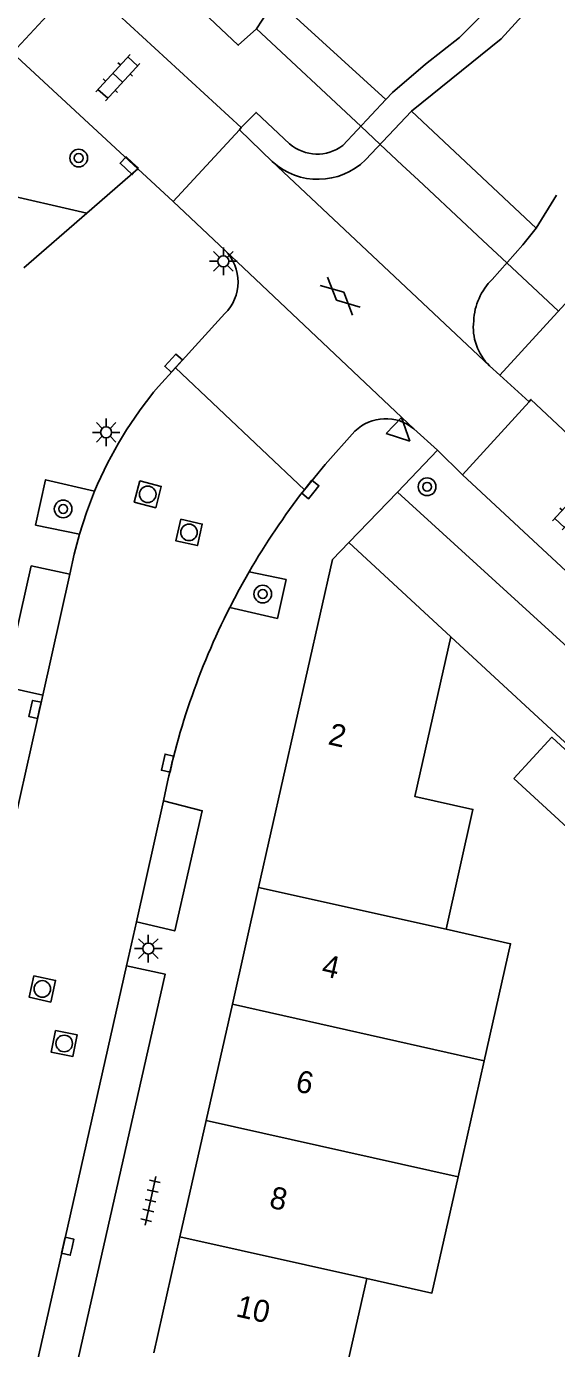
# Model space of a CAD drawing. Extents: x 128000 to 131008, y 398996 to 402500.
# Drawn here: x 129088.3 to 129112.3, y 399302.4 to 399362.3 of the extents above; entities that cross this region are included whole.
import ezdxf

# ---------------------------------------------------------------- set-up
doc = ezdxf.new("R2010")
doc.units = 0
for name, color, linetype in [('gg-afsc-muur', 7, 'Continuous'), ('gg-anno-huisnummerreeks BGT', 7, 'Continuous'), ('gg-bbg-bijgebouw', 7, 'Continuous'), ('gg-bbg-gedigitaliseerde bebouwing', 7, 'Continuous'), ('gg-bbg-hoofdgebouw', 7, 'Continuous'), ('gg-bbg-tussenscheiding', 7, 'Continuous'), ('gg-knt-verharding', 7, 'Continuous'), ('gg-knt-verharding nz', 7, 'Continuous'), ('gg-kntw-bovenkant insteek waterloop', 7, 'Continuous'), ('gg-kwrk-duiker nz buis', 7, 'Continuous'), ('gt-grn-groengrens', 7, 'Continuous'), ('gt-symb-boom', 7, 'Continuous'), ('gt-symb-gesloten verharding', 7, 'Continuous'), ('gt-symb-klinker verharding', 7, 'Continuous'), ('gt-symb-kolk', 7, 'Continuous'), ('gt-symb-lichtmast', 7, 'Continuous'), ('gt-symb-rioolschacht', 7, 'Continuous'), ('gt-symb-tegel verharding', 7, 'Continuous'), ('gt-symb-waterafsluiter', 7, 'Continuous')]:
    doc.layers.add(name, color=color, linetype=linetype)

# ---------------------------------------------------------------- blocks, each defined once
blk = doc.blocks.new('gt0-GESVH1')
at = {"layer": 'gt-symb-gesloten verharding'}
for p, q in [((-0.992, -0.261), (0.008, 0.239)), ((0.008, -0.261), (-0.992, 0.239)), ((0.008, 0.239), (1.008, -0.261)), ((1.008, 0.239), (0.008, -0.261))]:
    blk.add_line(p, q, dxfattribs=at)
blk = doc.blocks.new('gt0-KOLK')
at = {"layer": 'gt-symb-kolk'}
blk.add_lwpolyline([(0, 0), (0.375, 0), (0.375, 0.4), (-0.375, 0.4), (-0.375, 0), (0, 0)], dxfattribs=at)
blk = doc.blocks.new('gt0-LMAST')
at = {"layer": 'gt-symb-lichtmast'}
for p, q in [((-0.005, 0.246), (-0.005, 0.621)), ((-0.182, 0.173), (-0.447, 0.438)), ((0.172, 0.173), (0.437, 0.438)), ((-0.255, -0.004), (-0.63, -0.004)), ((-0.182, -0.181), (-0.447, -0.446)), ((-0.005, -0.254), (-0.005, -0.629)), ((0.437, -0.446), (0.172, -0.181)), ((0.245, -0.004), (0.62, -0.004))]:
    blk.add_line(p, q, dxfattribs=at)
blk.add_circle((-0.005, -0.004), 0.25, dxfattribs=at)
blk = doc.blocks.new('gt0-RS')
at = {"layer": 'gt-symb-rioolschacht'}
blk.add_lwpolyline([(-0.5, -0.5), (0.5, -0.5), (0.5, 0.5), (-0.5, 0.5)], close=True, dxfattribs=at)
blk.add_circle((0, 0), 0.375, dxfattribs=at)
blk = doc.blocks.new('gt0-BOOM')
at = {"layer": 'gt-symb-boom'}
for radius in [0.4, 0.2]:
    blk.add_circle((0, 0), radius, dxfattribs=at)
blk = doc.blocks.new('gt0-KL1')
at = {"layer": 'gt-symb-klinker verharding'}
for p, q in [((-1.15, 0.3), (1.15, 0.3)), ((-1, -0.3), (-1, 0.3)), ((-0.5, 0.3), (-0.5, 0.45)), ((0, -0.3), (0, 0.3)), ((0.5, 0.3), (0.5, 0.45)), ((1, -0.3), (1, 0.3)), ((-1.15, -0.3), (1.15, -0.3)), ((-0.5, -0.45), (-0.5, -0.3)), ((0.5, -0.45), (0.5, -0.3))]:
    blk.add_line(p, q, dxfattribs=at)
blk = doc.blocks.new('gt0-WAFSL')
at = {"layer": 'gt-symb-waterafsluiter'}
for p, q in [((-0.5, -0.333), (0, 0.667)), ((0, 0.667), (0.5, -0.333)), ((0.5, -0.333), (-0.5, -0.333))]:
    blk.add_line(p, q, dxfattribs=at)
blk = doc.blocks.new('gt0-TEG1')
at = {"layer": 'gt-symb-tegel verharding'}
for p, q in [((-1.125, 0), (1.125, 0)), ((-0.9, -0.25), (-0.9, 0.25)), ((-0.45, -0.25), (-0.45, 0.25)), ((0, -0.25), (0, 0.25)), ((0.45, -0.25), (0.45, 0.25)), ((0.9, -0.25), (0.9, 0.25))]:
    blk.add_line(p, q, dxfattribs=at)

msp = doc.modelspace()

# ---------------------------------------------------------------- linework, layer by layer
at = {"layer": 'gg-afsc-muur'}
msp.add_line((129107.54, 399334.64), (129123.054, 399320.334), dxfattribs=at)
at = {"layer": 'gg-bbg-bijgebouw'}
msp.add_lwpolyline([(129110.397, 399328.232), (129112.12, 399330.096), (129115.099, 399327.357), (129113.375, 399325.493), (129110.397, 399328.232)], dxfattribs=at)
at = {"layer": 'gg-bbg-gedigitaliseerde bebouwing'}
for p, q in [((129107.879, 399310.217), (129109.061, 399315.46)), ((129103.739, 399305.61), (129102.553, 399300.339))]:
    msp.add_line(p, q, dxfattribs=at)
for points in [[(129109.061, 399315.46), (129110.254, 399320.752), (129107.329, 399321.412)], [(129103.739, 399305.61), (129106.692, 399304.95), (129107.879, 399310.217)]]:
    msp.add_lwpolyline(points, dxfattribs=at)
at = {"layer": 'gg-bbg-hoofdgebouw'}
for p, q in [((129107.54, 399334.64), (129102.92, 399338.9)), ((129098.842, 399323.296), (129097.652, 399318.025)), ((129097.652, 399318.025), (129096.464, 399312.764)), ((129096.464, 399312.764), (129095.277, 399307.502)), ((129095.277, 399307.502), (129094.089, 399302.241))]:
    msp.add_line(p, q, dxfattribs=at)
for points in [[(129102.92, 399338.9), (129102.19, 399338.13), (129098.842, 399323.296)], [(129107.329, 399321.412), (129108.55, 399326.83), (129105.91, 399327.42), (129107.54, 399334.64)]]:
    msp.add_lwpolyline(points, dxfattribs=at)
at = {"layer": 'gg-bbg-tussenscheiding'}
for p, q in [((129098.842, 399323.296), (129107.329, 399321.412)), ((129097.652, 399318.025), (129109.061, 399315.46)), ((129096.464, 399312.764), (129107.879, 399310.217)), ((129095.277, 399307.502), (129103.739, 399305.61))]:
    msp.add_line(p, q, dxfattribs=at)
at = {"layer": 'gg-knt-verharding'}
for p, q in [((129109.827, 399361.698), (129128.303, 399381.922)), ((129107.937, 399361.752), (129111.24, 399365.061)), ((129090.514, 399364.091), (129087.69, 399361.059)), ((129109.827, 399361.698), (129105.768, 399358.412)), ((129087.69, 399361.059), (129093.376, 399355.807)), ((129104.604, 399358.952), (129102.655, 399356.863)), ((129105.768, 399358.412), (129103.679, 399356.211)), ((129105.768, 399358.412), (129111.411, 399353.127)), ((129094.975, 399354.33), (129097.98, 399357.578)), ((129098.055, 399357.673), (129097.98, 399357.578)), ((129097.98, 399357.578), (129099.456, 399356.135)), ((129109.3, 399346.899), (129099.456, 399356.135)), ((129093.376, 399355.807), (129091.066, 399353.805)), ((129093.376, 399355.807), (129094.975, 399354.33)), ((129085.466, 399355.087), (129091.066, 399353.805)), ((129094.975, 399354.33), (129097.33, 399352.108)), ((129111.411, 399353.127), (129112.337, 399354.622)), ((129091.066, 399353.805), (129088.21, 399351.33)), ((129105.877, 399344.043), (129097.33, 399352.108)), ((129113.905, 399351.004), (129109.76, 399346.47)), ((129095.07, 399346.811), (129097.31, 399349.26)), ((129094.3, 399345.969), (129095.07, 399346.811)), ((129095.07, 399346.811), (129100.915, 399341.292)), ((129109.3, 399346.899), (129109.76, 399346.47)), ((129111.089, 399345.275), (129109.76, 399346.47)), ((129108.079, 399341.969), (129111.089, 399345.275)), ((129106.944, 399343.078), (129105.877, 399344.043)), ((129106.944, 399343.078), (129105.126, 399341.19)), ((129108.079, 399341.969), (129106.944, 399343.078)), ((129105.126, 399341.19), (129102.92, 399338.9)), ((129089.061, 399331.995), (129086.997, 399322.826)), ((129093.302, 399321.74), (129092.853, 399319.751))]:
    msp.add_line(p, q, dxfattribs=at)
for points in [[(129098.055, 399357.673), (129090.789, 399364.358), (129090.514, 399364.091)], [(129107.937, 399361.752), (129106.402, 399360.551), (129104.898, 399359.267), (129104.604, 399358.952)], [(129100.243, 399356.936), (129098.726, 399358.361), (129098.055, 399357.673)], [(129111.411, 399353.127), (129110.805, 399352.365), (129109.424, 399350.81)], [(129111.089, 399345.275), (129111.176, 399345.376), (129118.193, 399338.797), (129118.063, 399338.659)], [(129103.201, 399343.94), (129101.85, 399342.44), (129100.915, 399341.292)], [(129090.726, 399339.278), (129088.737, 399339.69), (129089.193, 399341.744), (129091.413, 399341.221)], [(129115.271, 399335.619), (129115.114, 399335.441), (129108.079, 399341.969)], [(129090.726, 399339.278), (129091.042, 399340.258), (129091.413, 399341.221)], [(129090.295, 399337.473), (129090.488, 399338.382), (129090.726, 399339.278)], [(129089.061, 399331.995), (129087.308, 399332.397), (129088.545, 399337.847), (129090.295, 399337.473)], [(129097.534, 399335.967), (129097.959, 399336.775), (129098.408, 399337.574)], [(129098.408, 399337.574), (129100.083, 399337.23), (129099.689, 399335.471), (129097.534, 399335.967)], [(129094.539, 399327.221), (129096.289, 399326.769), (129095.04, 399321.332), (129093.302, 399321.74)], [(129092.853, 399319.751), (129094.607, 399319.379), (129090.483, 399301.183), (129088.745, 399301.55)]]:
    msp.add_lwpolyline(points, dxfattribs=at)
for centre, radius, start, end in [((129101.495, 399358.419), 1.941, 229.82115, 306.71175), ((129101.527, 399358.421), 3.085, 227.83073, 314.23131), ((129095.897, 399350.694), 2.014, 314.58674, 44.60856), ((129111.36, 399348.816), 2.779, 134.14967, 177.62581), ((129110.992, 399348.639), 2.427, 173.08102, 225.7902), ((129108.51, 399334.077), 18.53, 140.07497, 157.32202), ((129104.596, 399342.505), 2.002, 50.21747, 134.19102), ((129127.005, 399320.996), 33.055, 142.11932, 149.8981), ((129127.047, 399320.975), 33.102, 153.06979, 169.12347)]:
    msp.add_arc(centre, radius, start, end, dxfattribs=at)
at = {"layer": 'gg-knt-verharding nz'}
for p, q in [((129090.295, 399337.473), (129089.061, 399331.995)), ((129094.539, 399327.221), (129093.302, 399321.74)), ((129092.853, 399319.751), (129088.745, 399301.55))]:
    msp.add_line(p, q, dxfattribs=at)
at = {"layer": 'gg-kntw-bovenkant insteek waterloop'}
msp.add_lwpolyline([(129027, 399429.653), (129025.667, 399428.224), (129045.012, 399410.681), (129070.545, 399387.193), (129074.631, 399383.348), (129074.425, 399382.734), (129074.782, 399381.966), (129075.394, 399381.351), (129076.162, 399381.247), (129076.827, 399381.245), (129097.917, 399361.401), (129098.751, 399362.138), (129099.251, 399362.933)], dxfattribs=at)
at = {"layer": 'gg-kwrk-duiker nz buis'}
for p, q in [((129098.751, 399362.138), (129103.467, 399357.733)), ((129103.467, 399357.733), (129104.345, 399356.913)), ((129104.345, 399356.913), (129105.344, 399355.981)), ((129105.344, 399355.981), (129106.079, 399355.294)), ((129106.079, 399355.294), (129108.274, 399353.244)), ((129108.274, 399353.244), (129108.996, 399352.569)), ((129108.996, 399352.569), (129110.084, 399351.553)), ((129110.084, 399351.553), (129112.416, 399349.376))]:
    msp.add_line(p, q, dxfattribs=at)
at = {"layer": 'gt-grn-groengrens'}
for p, q in [((129104.604, 399358.952), (129099.713, 399363.393)), ((129105.126, 399341.19), (129123.909, 399324.062))]:
    msp.add_line(p, q, dxfattribs=at)

# ---------------------------------------------------------------- block references
at = {"layer": 'gt-symb-boom'}
for p in [(129090.692, 399356.298), (129106.472, 399341.427), (129089.987, 399340.422), (129099.027, 399336.575)]:
    msp.add_blockref('gt0-BOOM', p, dxfattribs=at)
at = {"layer": 'gt-symb-gesloten verharding', "rotation": -42.60899614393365}
msp.add_blockref('gt0-GESVH1', (129102.534, 399350.059), dxfattribs=at)
at = {"layer": 'gt-symb-klinker verharding', "rotation": -132.68995777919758}
for p in [(129092.462, 399359.938), (129113.155, 399340.527)]:
    msp.add_blockref('gt0-KL1', p, dxfattribs=at)
at = {"layer": 'gt-symb-kolk'}
for p, rotation in [((129093.112, 399356.101), 137.55289814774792), ((129095.138, 399346.886), 47.55289814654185), ((129101.338, 399341.176), 51.53705293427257), ((129088.908, 399331.312), 77.40904938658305), ((129094.911, 399328.879), 77.40904938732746), ((129090.389, 399307.028), 77.40904938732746)]:
    msp.add_blockref('gt0-KOLK', p, dxfattribs=dict(at, rotation=rotation))
at = {"layer": 'gt-symb-lichtmast'}
for p in [(129097.249, 399351.631), (129091.939, 399343.89), (129093.849, 399320.54)]:
    msp.add_blockref('gt0-LMAST', p, dxfattribs=at)
at = {"layer": 'gt-symb-rioolschacht'}
for p, rotation in [((129093.82, 399341.086), -104.42553178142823), ((129095.689, 399339.364), -102.8829794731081), ((129089.045, 399318.711), -102.4107747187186), ((129090.035, 399316.243), -100.78161673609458)]:
    msp.add_blockref('gt0-RS', p, dxfattribs=dict(at, rotation=rotation))
at = {"layer": 'gt-symb-tegel verharding', "rotation": 77.40904938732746}
msp.add_blockref('gt0-TEG1', (129093.944, 399309.126), dxfattribs=at)
at = {"layer": 'gt-symb-waterafsluiter', "rotation": -134.27067303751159}
msp.add_blockref('gt0-WAFSL', (129105.206, 399343.963), dxfattribs=at)

# ---------------------------------------------------------------- texts
at = {"layer": 'gg-anno-huisnummerreeks BGT'}
for s, p in [('2', (129101.945, 399329.784)), ('4', (129101.647, 399319.319)), ('6', (129100.466, 399314.088)), ('8', (129099.279, 399308.828)), ('10', (129097.769, 399303.905))]:
    msp.add_text(s, height=1, rotation=347.3, dxfattribs=at).set_placement(p)

doc.saveas('drawing.dxf')
